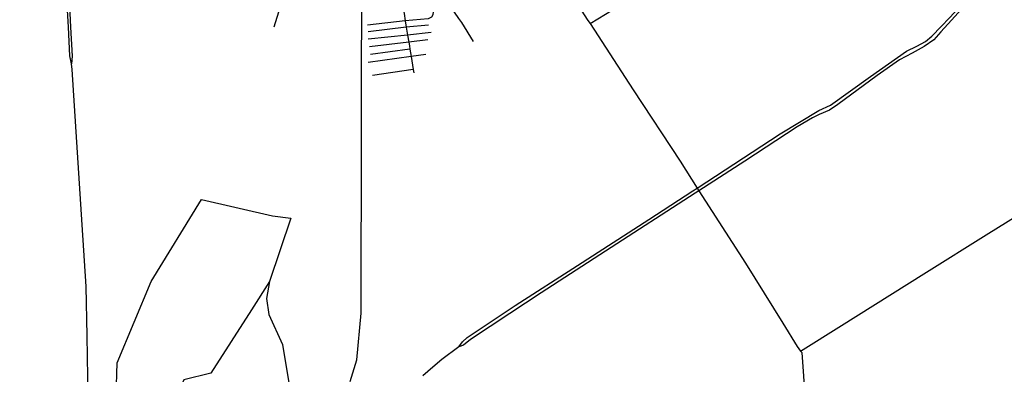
# Model space of a CAD drawing. Header units: millimetres. Extents: x 664923 to 767831, y 3118803 to 3207600.
# Tile 338 of 422: x 723787 to 726884, y 3174447 to 3175565. Entities that reach past the tile are written whole.
import ezdxf

# ---------------------------------------------------------------- set-up
doc = ezdxf.new("R2010")
doc.units = ezdxf.units.MM
for name, color, linetype in [('railways', 4, 'Continuous'), ('roads_2', 2, 'Continuous'), ('roads_3', 3, 'Continuous')]:
    doc.layers.add(name, color=color, linetype=linetype)

msp = doc.modelspace()

# ---------------------------------------------------------------- linework, layer by layer
at = {"layer": 'railways'}
msp.add_lwpolyline([(724826.47, 3174424.6), (724847.89, 3174492.87), (724860.97, 3174640.15), (724863.01, 3175788.61), (724867.23, 3176362.12), (724870.3, 3176779.68), (724903.09, 3178498.6), (724903.51, 3178504.5), (724916.32, 3178682.48), (725056.43, 3179332.92), (725258.88, 3180338.38), (725273.01, 3180408.57), (725440.23, 3181204.79), (725582.35, 3181870.38), (725684.06, 3182352.43), (725720.88, 3182615.96), (725728.19, 3182887.26), (724753.69, 3188227.38), (724071.82, 3191520.17)], dxfattribs=at)
at = {"layer": 'roads_2'}
for points in [[(723950.64, 3175425.19), (723945.12, 3175450.5), (723940.44, 3175541.42), (723930.42, 3175720.75), (723927.57, 3175771.74), (723915.5, 3176029.93), (723909.43, 3176173.58), (723906.81, 3176235.3), (723890.59, 3176575.73), (723874.2, 3176932.55), (723873.54, 3176946.44), (723871.29, 3176994), (723870.11, 3177018.84), (723868.12, 3177060.9), (723863.38, 3177161.04), (723848.43, 3177462.04), (723831.39, 3177821.49), (723825.93, 3177941.98), (723819.68, 3177974.75), (723809.08, 3178023.32), (723799.56, 3178049.98), (723787.2, 3178079.49)], [(725418.47, 3175813.94), (725450.17, 3175755.74), (725574.4, 3175562.45), (725581.41, 3175552.57), (725716.97, 3175343.6), (725864.29, 3175118.66), (725918.18, 3175034.29), (725923.73, 3175025.6), (726070.16, 3174797.67), (726187.6, 3174608.22), (726233.18, 3174535.39), (726243.68, 3174520.67), (726247.26, 3174515.63), (726262.27, 3174307.3), (726263.25, 3174294.35)], [(725168.12, 3174534.16), (725180.51, 3174549.83), (725195.12, 3174563.66), (725346.12, 3174664.34), (725542.2, 3174789.83), (725765.74, 3174935), (725904.96, 3175025.65), (725918.18, 3175034.29), (726178.97, 3175204.82), (726300.57, 3175278.9), (726337.31, 3175295.44), (726463.03, 3175385.43), (726576.47, 3175465.37), (726608.79, 3175481.02), (726636.28, 3175496.18), (726656.5, 3175513.01), (726685.7, 3175543.82), (726711.55, 3175570.97), (726754.95, 3175617.29), (726797.83, 3175669.61), (726885.96, 3175766.48)], [(726898.91, 3175762.77), (726830.45, 3175688.06), (726718.54, 3175562.92), (726684.94, 3175526.14), (726662.35, 3175501.49), (726632.59, 3175479.8), (726593.96, 3175459.79), (726554.22, 3175438.47), (726484.27, 3175388.52), (726360.3, 3175297.71), (726334.74, 3175279.93), (726301.81, 3175266.41), (726280.66, 3175255.94), (726232.74, 3175226.77), (726068.28, 3175119.41), (725923.73, 3175025.6), (725911.95, 3175017.97), (725629.53, 3174835.19), (725427.66, 3174704.27), (725328.42, 3174639.24), (725204.94, 3174557.31), (725183.52, 3174539.67), (725168.12, 3174534.16)], [(723939.05, 3175721.09), (723947.42, 3175541.41), (723952.54, 3175449.53), (723950.64, 3175425.19)], [(724007.79, 3174199.1), (724007.07, 3174224.83), (724002.91, 3174373.27), (723999.96, 3174568.36), (723995.78, 3174723.94), (723983.44, 3174918.71), (723967.27, 3175178.82), (723951.97, 3175407.53), (723950.64, 3175425.19)], [(726243.68, 3174520.67), (726372.41, 3174601.44), (726631.51, 3174764.05), (726835.19, 3174891.73), (727039.65, 3175019.04), (727241.82, 3175144.58), (727315.65, 3175192.34)], [(725168.12, 3174534.16), (725115.34, 3174493.88), (725086.6, 3174469.69), (725055.11, 3174442.02)]]:
    msp.add_lwpolyline(points, dxfattribs=at)
at = {"layer": 'roads_3'}
for points in [[(725094.92, 3175779.65), (725095.86, 3175736.11), (725096.39, 3175711.26), (725096.82, 3175691.26), (725096.61, 3175687.07), (725095.53, 3175665.3), (725094.28, 3175639.89), (725093.11, 3175616.16), (725092.87, 3175611.27), (725088.24, 3175589.39), (725086.26, 3175580.06), (725082.29, 3175572.47), (725071.75, 3175567.14), (725000.19, 3175560.95), (724881.62, 3175547.08)], [(725581.41, 3175552.57), (725654.34, 3175597.31), (725679.23, 3175613.35), (725715.92, 3175637.02), (725747.51, 3175657.4), (725904.73, 3175779.43)], [(724963.43, 3175765.71), (724971.7, 3175720.6), (724975.65, 3175698.98), (724980.16, 3175674.41), (724984.05, 3175653.16), (724988.43, 3175629.23), (724992.15, 3175608.92), (724994.47, 3175596.18), (724996.34, 3175584.71), (725000.19, 3175560.95), (725003.32, 3175541.67), (725007.41, 3175516.39), (725011.08, 3175493.83), (725012.94, 3175482.31), (725014.64, 3175471.65), (725018.21, 3175449.19), (725024.83, 3175407.64), (725026.48, 3175397.32)], [(725214.57, 3175495.53), (725177.87, 3175555.55), (725168.78, 3175568.53), (725140.8, 3175608.44), (725127.74, 3175627.32), (725124.12, 3175636.82), (725125.36, 3175644.01), (725148.93, 3175667.69), (725220.72, 3175718.59), (725274.64, 3175753.45), (725283.14, 3175757.71), (725291.07, 3175755.48), (725305.76, 3175741.76), (725343.51, 3175684.11), (725394.54, 3175606.19)], [(724587.18, 3175541.73), (724628.21, 3175675.02)], [(725073.5, 3175547.49), (725003.32, 3175541.67), (724883.85, 3175526.2)], [(725081.96, 3175524.72), (725007.41, 3175516.39), (724883.57, 3175503.26)], [(725071.25, 3175501.08), (725011.08, 3175493.83), (724887.43, 3175478.94)], [(725014.64, 3175471.65), (724890.33, 3175454.85)], [(725064.61, 3175455.07), (725018.21, 3175449.19), (724883.29, 3175429.6)], [(725024.83, 3175407.64), (724896.93, 3175389.29)], [(724092.75, 3174246.22), (724090.17, 3174378.37), (724093.77, 3174483.39), (724201.02, 3174739.88), (724359.46, 3174997.9), (724582.9, 3174946.28), (724639.7, 3174939.14), (724573.49, 3174739.93), (724516.85, 3174650.55), (724388.88, 3174450.9), (724303.78, 3174429.93), (724291.89, 3174405.1), (724236.43, 3174406.42), (724211.77, 3174326.64), (724211.17, 3174245.13)], [(724573.49, 3174739.93), (724563.84, 3174686.44), (724570.43, 3174635.67), (724614.32, 3174541.11), (724646.16, 3174344.55), (724636.06, 3174236.37)]]:
    msp.add_lwpolyline(points, dxfattribs=at)

doc.saveas('drawing.dxf')
